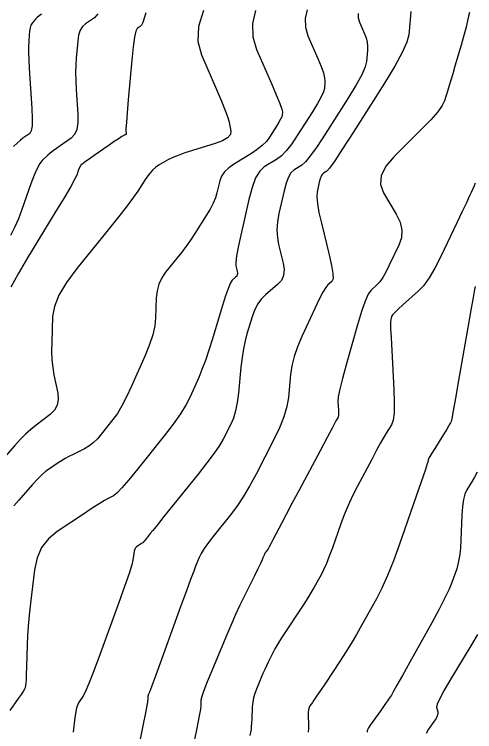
# Model space of a CAD drawing. Extents: x 2082232 to 2083549, y 592624 to 593832.
# Drawn here: x 2083116.2 to 2083150.4, y 593655.7 to 593709 of the extents above; entities that cross this region are included whole.
import ezdxf

# ---------------------------------------------------------------- set-up
doc = ezdxf.new("R2010")
doc.units = 0
doc.layers.add('DT_X_Contour_Major', color=7, linetype='Continuous')
doc.layers.add('DT_X_Contour_Minor', color=7, linetype='Continuous')

msp = doc.modelspace()

# ---------------------------------------------------------------- linework, layer by layer
at = {"layer": 'DT_X_Contour_Major'}
for points in [[(2083126, 593709.067), (2083125.891, 593708.669), (2083125.788, 593708.368), (2083125.69, 593708.164), (2083125.598, 593708.058), (2083125.36, 593707.902), (2083125.27, 593707.713), (2083125.176, 593707.261), (2083125.079, 593706.548), (2083124.979, 593705.572), (2083124.708, 593702.622), (2083124.621, 593701.647), (2083124.561, 593700.936), (2083124.529, 593700.488), (2083124.525, 593700.304), (2083124.552, 593700.164), (2083124.559, 593700.117), (2083124.559, 593700.082), (2083124.552, 593700.059), (2083124.539, 593700.048), (2083124.496, 593700.035), (2083124.475, 593700.027), (2083124.446, 593700.013), (2083124.409, 593699.994), (2083124.363, 593699.969), (2083124.23, 593699.894), (2083124.134, 593699.833), (2083123.946, 593699.707), (2083123.665, 593699.515), (2083123.292, 593699.257), (2083122.175, 593698.482), (2083121.805, 593698.224), (2083121.531, 593698.031), (2083121.353, 593697.904), (2083121.273, 593697.841), (2083121.186, 593697.762), (2083121.152, 593697.718), (2083121.112, 593697.645), (2083121.069, 593697.544), (2083121.02, 593697.415), (2083120.885, 593697.031), (2083120.745, 593696.749), (2083120.427, 593696.188), (2083119.931, 593695.35), (2083119.257, 593694.233), (2083117.221, 593690.885), (2083116.531, 593689.712), (2083115.989, 593688.704)], [(2083145.684, 593709.172), (2083145.663, 593708.912), (2083145.634, 593708.549), (2083145.544, 593707.444), (2083145.405, 593706.909), (2083145.057, 593706.134), (2083144.498, 593705.119), (2083143.73, 593703.863), (2083141.401, 593700.192), (2083140.625, 593698.981), (2083140.043, 593698.098), (2083139.656, 593697.546), (2083139.463, 593697.322), (2083139.207, 593697.165), (2083139.115, 593697.08), (2083139.032, 593696.94), (2083138.958, 593696.747), (2083138.893, 593696.499), (2083138.729, 593695.767), (2083138.703, 593695.417), (2083138.747, 593694.915), (2083138.862, 593694.261), (2083139.046, 593693.455), (2083139.633, 593691.105), (2083139.81, 593690.321), (2083139.903, 593689.733), (2083139.912, 593689.34), (2083139.836, 593689.142), (2083139.521, 593688.875), (2083139.372, 593688.691), (2083139.163, 593688.337), (2083138.893, 593687.814), (2083138.562, 593687.122), (2083137.599, 593685.05), (2083137.275, 593684.291), (2083137.027, 593683.566), (2083136.854, 593682.876), (2083136.755, 593682.221), (2083136.593, 593680.521), (2083136.479, 593679.845), (2083136.258, 593679.092), (2083135.931, 593678.264), (2083135.496, 593677.359), (2083134.195, 593674.843), (2083133.711, 593673.947), (2083133.234, 593673.143), (2083132.764, 593672.433), (2083132.302, 593671.816), (2083131.078, 593670.294), (2083130.664, 593669.763), (2083130.341, 593669.314), (2083130.108, 593668.945), (2083129.965, 593668.657), (2083129.705, 593667.996), (2083129.564, 593667.627), (2083129.336, 593667.014), (2083129.021, 593666.159), (2083128.619, 593665.061), (2083126.74, 593659.916), (2083126.448, 593659.117), (2083126.325, 593658.78), (2083126.284, 593658.668), (2083126.251, 593658.585), (2083126.229, 593658.53), (2083126.215, 593658.503), (2083126.192, 593658.47), (2083126.183, 593658.445), (2083126.174, 593658.394), (2083126.165, 593658.318), (2083126.155, 593658.216), (2083126.129, 593657.91), (2083126.088, 593657.653), (2083125.986, 593657.11), (2083125.822, 593656.282), (2083125.597, 593655.169)], [(2083150.638, 593662.927), (2083150.14, 593662.089), (2083148.655, 593659.626), (2083148.172, 593658.802), (2083147.836, 593658.177), (2083147.648, 593657.752), (2083147.606, 593657.526), (2083147.692, 593657.189), (2083147.7, 593657.05), (2083147.659, 593656.887), (2083147.569, 593656.7), (2083147.43, 593656.489), (2083146.995, 593655.893), (2083146.821, 593655.574)]]:
    msp.add_lwpolyline(points, dxfattribs=at)
at = {"layer": 'DT_X_Contour_Minor'}
for points in [[(2083138, 593709.307), (2083137.845, 593708.65), (2083137.863, 593708.003), (2083138.053, 593707.365), (2083138.791, 593705.675), (2083139.031, 593705.096), (2083139.198, 593704.624), (2083139.291, 593704.261), (2083139.312, 593704.007), (2083139.268, 593703.471), (2083139.201, 593703.213), (2083139.032, 593702.837), (2083138.761, 593702.345), (2083138.389, 593701.737), (2083137.261, 593699.959), (2083136.848, 593699.35), (2083136.454, 593698.853), (2083136.078, 593698.471), (2083135.722, 593698.201), (2083134.797, 593697.635), (2083134.465, 593697.325), (2083134.166, 593696.82), (2083133.897, 593696.119), (2083133.659, 593695.224), (2083133.068, 593692.576), (2083132.879, 593691.688), (2083132.754, 593691.012), (2083132.694, 593690.548), (2083132.698, 593690.295), (2083132.796, 593689.901), (2083132.816, 593689.762), (2083132.803, 593689.639), (2083132.757, 593689.533), (2083132.677, 593689.443), (2083132.419, 593689.225), (2083132.301, 593689.041), (2083132.138, 593688.654), (2083131.932, 593688.063), (2083131.682, 593687.269), (2083130.956, 593684.879), (2083130.688, 593684.027), (2083130.429, 593683.265), (2083130.178, 593682.593), (2083129.937, 593682.011), (2083129.304, 593680.577), (2083129.005, 593679.992), (2083128.582, 593679.313), (2083128.036, 593678.538), (2083127.367, 593677.669), (2083125.417, 593675.226), (2083124.756, 593674.414), (2083124.236, 593673.81), (2083123.857, 593673.414), (2083123.618, 593673.227), (2083123.168, 593673.006), (2083122.929, 593672.873), (2083122.55, 593672.639), (2083122.03, 593672.304), (2083121.37, 593671.868), (2083119.421, 593670.571), (2083118.768, 593670.03), (2083118.271, 593669.377), (2083117.928, 593668.613), (2083117.741, 593667.738), (2083117.449, 593665.257), (2083117.35, 593664.366), (2083117.275, 593663.555), (2083117.223, 593662.823), (2083117.193, 593662.17), (2083117.145, 593660.534), (2083117.127, 593659.989), (2083117.11, 593659.579), (2083117.094, 593659.304), (2083117.079, 593659.166), (2083117.04, 593658.976), (2083116.997, 593658.873), (2083116.899, 593658.704), (2083116.744, 593658.471), (2083116.533, 593658.172), (2083115.897, 593657.289)], [(2083130.287, 593709.25), (2083129.928, 593708.055), (2083129.88, 593706.955), (2083130.143, 593705.949), (2083131.259, 593703.394), (2083131.631, 593702.524), (2083131.911, 593701.829), (2083132.098, 593701.31), (2083132.193, 593700.967), (2083132.322, 593700.286), (2083132.285, 593700.038), (2083132.08, 593699.805), (2083131.704, 593699.587), (2083131.159, 593699.384), (2083129.48, 593698.862), (2083128.897, 593698.672), (2083128.405, 593698.495), (2083128.005, 593698.33), (2083127.697, 593698.177), (2083126.999, 593697.786), (2083126.741, 593697.613), (2083126.492, 593697.388), (2083126.25, 593697.111), (2083126.017, 593696.781), (2083125.404, 593695.832), (2083125.094, 593695.386), (2083124.624, 593694.76), (2083123.993, 593693.953), (2083123.201, 593692.966), (2083120.876, 593690.094), (2083120.11, 593689.064), (2083119.556, 593688.125), (2083119.214, 593687.278), (2083119.085, 593686.524), (2083119.022, 593684.635), (2083119.014, 593683.952), (2083119.038, 593683.319), (2083119.095, 593682.737), (2083119.184, 593682.205), (2083119.463, 593680.854), (2083119.506, 593680.374), (2083119.427, 593679.947), (2083119.224, 593679.573), (2083118.898, 593679.253), (2083117.867, 593678.468), (2083117.476, 593678.152), (2083117.08, 593677.795), (2083116.676, 593677.396), (2083116.267, 593676.956), (2083115.165, 593675.724)], [(2083122.445, 593708.99), (2083122.19, 593708.694), (2083121.531, 593708.262), (2083121.309, 593708.061), (2083121.138, 593707.78), (2083121.018, 593707.421), (2083120.949, 593706.983), (2083120.832, 593705.709), (2083120.799, 593705.205), (2083120.789, 593704.649), (2083120.802, 593704.042), (2083120.837, 593703.383), (2083120.96, 593701.557), (2083120.962, 593700.931), (2083120.879, 593700.425), (2083120.708, 593700.038), (2083120.451, 593699.77), (2083119.65, 593699.214), (2083119.367, 593699.014), (2083119.119, 593698.828), (2083118.906, 593698.657), (2083118.728, 593698.501), (2083118.299, 593698.106), (2083118.127, 593697.887), (2083117.933, 593697.527), (2083117.715, 593697.026), (2083117.475, 593696.383), (2083116.804, 593694.481), (2083116.543, 593693.79), (2083116.263, 593693.142), (2083115.964, 593692.539)], [(2083118.267, 593708.987), (2083118.083, 593708.847), (2083117.934, 593708.718), (2083117.82, 593708.6), (2083117.564, 593708.298), (2083117.478, 593708.157), (2083117.412, 593707.963), (2083117.367, 593707.715), (2083117.342, 593707.413), (2083117.304, 593706.535), (2083117.298, 593706.143), (2083117.31, 593705.624), (2083117.34, 593704.979), (2083117.387, 593704.207), (2083117.537, 593701.981), (2083117.57, 593701.239), (2083117.555, 593700.682), (2083117.493, 593700.311), (2083117.383, 593700.126), (2083117.027, 593699.879), (2083116.874, 593699.765), (2083116.683, 593699.607), (2083116.452, 593699.406), (2083116.183, 593699.161)], [(2083134.152, 593709.259), (2083133.92, 593708.276), (2083133.946, 593707.307), (2083134.232, 593706.351), (2083135.337, 593703.821), (2083135.698, 593702.979), (2083135.954, 593702.351), (2083136.105, 593701.936), (2083136.15, 593701.736), (2083136.13, 593701.485), (2083136.098, 593701.364), (2083136.02, 593701.189), (2083135.893, 593700.959), (2083135.719, 593700.674), (2083135.192, 593699.843), (2083134.96, 593699.534), (2083134.659, 593699.231), (2083134.289, 593698.933), (2083133.851, 593698.641), (2083132.592, 593697.869), (2083132.169, 593697.574), (2083131.845, 593697.265), (2083131.621, 593696.945), (2083131.495, 593696.611), (2083131.293, 593695.705), (2083131.186, 593695.345), (2083131.018, 593694.946), (2083130.789, 593694.507), (2083130.498, 593694.028), (2083129.641, 593692.7), (2083129.319, 593692.213), (2083128.996, 593691.751), (2083128.671, 593691.312), (2083128.346, 593690.897), (2083127.475, 593689.822), (2083127.187, 593689.401), (2083126.977, 593688.941), (2083126.843, 593688.445), (2083126.786, 593687.911), (2083126.737, 593686.437), (2083126.674, 593685.847), (2083126.522, 593685.184), (2083126.281, 593684.446), (2083125.951, 593683.635), (2083124.952, 593681.372), (2083124.585, 593680.58), (2083124.232, 593679.901), (2083123.894, 593679.335), (2083123.57, 593678.882), (2083122.726, 593677.824), (2083122.409, 593677.457), (2083122.092, 593677.151), (2083121.774, 593676.904), (2083121.456, 593676.717), (2083120.606, 593676.299), (2083120.298, 593676.142), (2083120.008, 593675.984), (2083119.739, 593675.825), (2083119.489, 593675.666), (2083118.848, 593675.239), (2083118.589, 593675.045), (2083118.294, 593674.784), (2083117.963, 593674.454), (2083117.596, 593674.057), (2083116.568, 593672.908), (2083116.204, 593672.488)], [(2083141.77, 593709.024), (2083141.779, 593708.699), (2083141.874, 593708.378), (2083142.245, 593707.529), (2083142.363, 593707.212), (2083142.441, 593706.898), (2083142.477, 593706.587), (2083142.473, 593706.278), (2083142.406, 593705.458), (2083142.303, 593705.061), (2083142.044, 593704.486), (2083141.63, 593703.732), (2083141.06, 593702.8), (2083139.331, 593700.076), (2083138.737, 593699.165), (2083138.248, 593698.476), (2083137.867, 593698.008), (2083137.592, 593697.762), (2083137.002, 593697.4), (2083136.79, 593697.202), (2083136.599, 593696.88), (2083136.428, 593696.433), (2083136.276, 593695.861), (2083135.899, 593694.171), (2083135.791, 593693.552), (2083135.75, 593692.963), (2083135.778, 593692.404), (2083135.872, 593691.875), (2083136.214, 593690.503), (2083136.285, 593690.018), (2083136.238, 593689.589), (2083136.076, 593689.218), (2083135.797, 593688.904), (2083134.899, 593688.143), (2083134.585, 593687.831), (2083134.318, 593687.466), (2083134.097, 593687.047), (2083133.922, 593686.575), (2083133.518, 593685.245), (2083133.377, 593684.718), (2083133.256, 593684.132), (2083133.156, 593683.487), (2083133.076, 593682.784), (2083132.89, 593680.832), (2083132.803, 593680.14), (2083132.679, 593679.528), (2083132.519, 593678.995), (2083132.324, 593678.542), (2083131.754, 593677.441), (2083131.478, 593676.969), (2083131.077, 593676.378), (2083130.551, 593675.668), (2083129.9, 593674.84), (2083127.996, 593672.473), (2083127.358, 593671.679), (2083126.869, 593671.071), (2083126.531, 593670.65), (2083126.343, 593670.416), (2083126.042, 593670.038), (2083125.941, 593669.914), (2083125.864, 593669.822), (2083125.81, 593669.763), (2083125.78, 593669.737), (2083125.73, 593669.713), (2083125.704, 593669.698), (2083125.662, 593669.673), (2083125.605, 593669.636), (2083125.532, 593669.588), (2083125.318, 593669.445), (2083125.244, 593669.374), (2083125.186, 593669.268), (2083125.141, 593669.127), (2083125.111, 593668.952), (2083125.051, 593668.437), (2083124.966, 593668.092), (2083124.759, 593667.445), (2083124.43, 593666.494), (2083123.977, 593665.24), (2083122.606, 593661.493), (2083122.141, 593660.241), (2083121.773, 593659.296), (2083121.502, 593658.658), (2083121.329, 593658.326), (2083120.997, 593657.851), (2083120.871, 593657.491), (2083120.74, 593656.764), (2083120.605, 593655.672)], [(2083150.049, 593709.103), (2083149.98, 593708.829), (2083149.862, 593708.268), (2083149.802, 593708.01), (2083149.71, 593707.659), (2083149.586, 593707.213), (2083149.429, 593706.673), (2083148.969, 593705.108), (2083148.806, 593704.557), (2083148.665, 593704.079), (2083148.544, 593703.672), (2083148.443, 593703.338), (2083148.202, 593702.542), (2083148.028, 593702.187), (2083147.685, 593701.717), (2083147.174, 593701.133), (2083146.494, 593700.435), (2083144.457, 593698.42), (2083143.834, 593697.684), (2083143.491, 593696.988), (2083143.43, 593696.332), (2083143.649, 593695.716), (2083144.61, 593694.125), (2083144.891, 593693.534), (2083145.017, 593692.952), (2083144.987, 593692.381), (2083144.8, 593691.82), (2083144.094, 593690.337), (2083143.839, 593689.831), (2083143.606, 593689.423), (2083143.394, 593689.114), (2083143.202, 593688.904), (2083142.72, 593688.476), (2083142.522, 593688.196), (2083142.29, 593687.676), (2083142.024, 593686.918), (2083141.724, 593685.922), (2083140.879, 593682.944), (2083140.604, 593681.938), (2083140.411, 593681.15), (2083140.3, 593680.582), (2083140.272, 593680.233), (2083140.307, 593679.594), (2083140.315, 593679.378), (2083140.311, 593679.209), (2083140.296, 593679.087), (2083140.269, 593679.012), (2083140.182, 593678.873), (2083140.081, 593678.69), (2083139.842, 593678.246), (2083139.465, 593677.541), (2083138.95, 593676.574), (2083137.394, 593673.648), (2083136.862, 593672.647), (2083136.435, 593671.84), (2083136.111, 593671.227), (2083135.892, 593670.807), (2083135.447, 593669.945), (2083135.295, 593669.656), (2083135.177, 593669.436), (2083135.09, 593669.285), (2083135.035, 593669.202), (2083134.932, 593669.074), (2083134.894, 593669.022), (2083134.858, 593668.962), (2083134.824, 593668.896), (2083134.792, 593668.821), (2083134.71, 593668.612), (2083134.647, 593668.471), (2083134.52, 593668.204), (2083134.328, 593667.811), (2083134.072, 593667.293), (2083133.303, 593665.741), (2083133.002, 593665.116), (2083132.676, 593664.404), (2083132.323, 593663.606), (2083131.945, 593662.72), (2083130.904, 593660.244), (2083130.561, 593659.411), (2083130.313, 593658.769), (2083130.162, 593658.318), (2083130.106, 593658.059), (2083130.084, 593657.623), (2083130.059, 593657.39), (2083129.999, 593657.018), (2083129.904, 593656.508), (2083129.775, 593655.859), (2083129.384, 593653.943)], [(2083150.466, 593696.428), (2083150.383, 593696.24), (2083150.163, 593695.731), (2083150.036, 593695.448), (2083149.817, 593694.978), (2083149.507, 593694.321), (2083149.107, 593693.479), (2083147.919, 593690.984), (2083147.477, 593690.12), (2083147.046, 593689.399), (2083146.623, 593688.821), (2083146.209, 593688.386), (2083145.119, 593687.418), (2083144.759, 593687.09), (2083144.495, 593686.833), (2083144.327, 593686.648), (2083144.257, 593686.533), (2083144.197, 593686.322), (2083144.184, 593686.117), (2083144.193, 593685.663), (2083144.221, 593684.959), (2083144.271, 593684.005), (2083144.43, 593681.127), (2083144.464, 593680.153), (2083144.446, 593679.391), (2083144.377, 593678.84), (2083144.256, 593678.5), (2083143.866, 593677.874), (2083143.688, 593677.577), (2083143.449, 593677.152), (2083143.148, 593676.601), (2083142.785, 593675.923), (2083141.734, 593673.947), (2083141.36, 593673.216), (2083141.027, 593672.504), (2083140.734, 593671.811), (2083140.482, 593671.137), (2083139.865, 593669.366), (2083139.638, 593668.742), (2083139.422, 593668.198), (2083139.216, 593667.735), (2083139.02, 593667.351), (2083138.512, 593666.434), (2083138.299, 593666.065), (2083138.043, 593665.645), (2083137.744, 593665.174), (2083137.401, 593664.652), (2083136.429, 593663.193), (2083136.094, 593662.682), (2083135.818, 593662.242), (2083135.601, 593661.874), (2083135.442, 593661.578), (2083135.098, 593660.883), (2083134.968, 593660.615), (2083134.838, 593660.333), (2083134.706, 593660.037), (2083134.573, 593659.727), (2083134.217, 593658.88), (2083134.098, 593658.56), (2083134.008, 593658.234), (2083133.947, 593657.902), (2083133.916, 593657.564), (2083133.87, 593656.656), (2083133.854, 593656.353), (2083133.841, 593656.125), (2083133.829, 593655.972), (2083133.82, 593655.894), (2083133.797, 593655.785), (2083133.735, 593655.431)], [(2083150.46, 593688.768), (2083150.418, 593688.54), (2083150.315, 593687.956), (2083150.15, 593687.014), (2083149.922, 593685.716), (2083149.233, 593681.777), (2083149.005, 593680.48), (2083148.838, 593679.543), (2083148.73, 593678.965), (2083148.683, 593678.747), (2083148.639, 593678.644), (2083148.594, 593678.562), (2083148.492, 593678.392), (2083148.333, 593678.133), (2083148.118, 593677.787), (2083147.467, 593676.745), (2083147.254, 593676.399), (2083147.101, 593676.142), (2083147.009, 593675.973), (2083146.977, 593675.894), (2083146.974, 593675.8), (2083146.916, 593675.606), (2083146.744, 593675.094), (2083146.459, 593674.264), (2083146.06, 593673.117), (2083144.845, 593669.634), (2083144.397, 593668.401), (2083143.961, 593667.313), (2083143.54, 593666.372), (2083143.133, 593665.577), (2083142.064, 593663.65), (2083141.662, 593662.941), (2083141.257, 593662.258), (2083140.85, 593661.601), (2083140.439, 593660.97), (2083139.342, 593659.322), (2083138.973, 593658.769), (2083138.689, 593658.345), (2083138.491, 593658.052), (2083138.377, 593657.888), (2083138.189, 593657.623), (2083138.128, 593657.505), (2083138.089, 593657.349), (2083138.07, 593657.155), (2083138.071, 593656.923), (2083138.103, 593656.254), (2083138.1, 593655.985), (2083138.068, 593655.678)], [(2083150.612, 593674.984), (2083150.42, 593674.611), (2083150.253, 593674.322), (2083149.841, 593673.661), (2083149.702, 593673.358), (2083149.597, 593672.946), (2083149.523, 593672.424), (2083149.483, 593671.793), (2083149.417, 593669.963), (2083149.379, 593669.314), (2083149.313, 593668.739), (2083149.219, 593668.24), (2083149.098, 593667.814), (2083148.737, 593666.78), (2083148.542, 593666.303), (2083148.229, 593665.648), (2083147.796, 593664.815), (2083147.245, 593663.803), (2083145.616, 593660.866), (2083145.072, 593659.889), (2083144.662, 593659.158), (2083144.386, 593658.674), (2083144.243, 593658.437), (2083144.041, 593658.134), (2083143.948, 593657.996), (2083143.819, 593657.811), (2083143.654, 593657.577), (2083143.454, 593657.296), (2083142.873, 593656.481), (2083142.683, 593656.209), (2083142.548, 593656.003), (2083142.467, 593655.863), (2083142.442, 593655.789), (2083142.447, 593655.681)]]:
    msp.add_lwpolyline(points, dxfattribs=at)

doc.saveas('drawing.dxf')
